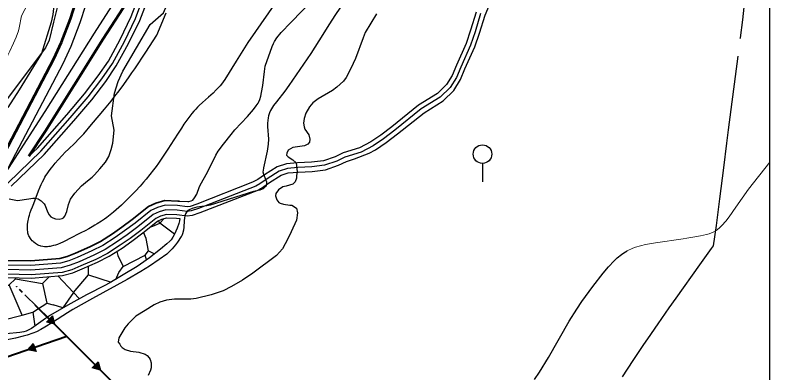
# Model space of a CAD drawing. Extents: x -64005 to -55000, y -89025 to -80000.
# Drawn here: x -56631 to -55000, y -85720 to -84948 of the extents above; entities that cross this region are included whole.
import ezdxf

# ---------------------------------------------------------------- set-up
doc = ezdxf.new("R2010")
doc.units = 0
doc.header["$LTSCALE"] = 32
for name, pattern in [('DASH_DOUBLE_DOT', [9.2, 5, -1.2, 0.3, -1.2, 0.3, -1.2]), ('DOT_DASHED', [7.7, 5, -1.2, 0.3, -1.2]), ('LONG_DASHED', [7.5, 6, -1.5])]:
    doc.linetypes.add(name, pattern=pattern)
for name, color, linetype, lineweight in [('1', 7, 'Continuous', 25), ('18', 7, 'Continuous', 25), ('19', 7, 'Continuous', 25), ('2', 7, 'Continuous', 25), ('24', 7, 'Continuous', 25), ('32', 7, 'Continuous', 25), ('39', 7, 'LONG_DASHED', 25), ('53', 7, 'DASH_DOUBLE_DOT', 25), ('6', 7, 'Continuous', 25), ('8', 7, 'Continuous', 25)]:
    doc.layers.add(name, color=color, linetype=linetype, lineweight=lineweight)

msp = doc.modelspace()

# ---------------------------------------------------------------- hatches: boundary and pattern name
at = {"layer": '18'}
for points in [[(-56550.27, -85597.06), (-56545.35, -85614.9), (-56563.26, -85610.24)], [(-56585.61, -85674.16), (-56603.75, -85670.56), (-56591.56, -85656.65)], [(-56451.01, -85695.9), (-56446.24, -85713.78), (-56464.11, -85708.97)]]:
    msp.add_hatch(color=256, dxfattribs=at).paths.add_polyline_path(points)

# ---------------------------------------------------------------- linework, layer by layer
at = {"layer": '1'}
for points in [[(-56338.65, -84968.12), (-56309.99, -84942.82), (-56303.24, -84926.8), (-56302.4, -84906.56), (-56300.71, -84884.63), (-56295.65, -84860.18), (-56284.7, -84824.76), (-56272.05, -84800.3), (-56247.6, -84758.14), (-56211.36, -84705.85), (-56191.12, -84681.4)], [(-56637.53, -84884.68), (-56623.35, -84874.65), (-56606.92, -84865.12), (-56591.54, -84857.93), (-56584.3, -84856.74), (-56573.61, -84858.6), (-56566.96, -84861.9), (-56561.33, -84866.3), (-56553.83, -84875.66), (-56550.01, -84886.35), (-56547.87, -84902.06), (-56547.21, -84914.81), (-56547.92, -84933.99), (-56549.5, -84946.71), (-56552.94, -84963.38), (-56574.05, -85031.04), (-56622.08, -85109.25), (-56646.16, -85147.09)], [(-55850.03, -84945.5), (-55874.67, -84985.59), (-55878.84, -84996.86), (-55895.45, -85041.78), (-55905.34, -85063.37), (-55915.61, -85082.38), (-55921.25, -85090.28), (-55935.42, -85103.49), (-55945.2, -85110.33), (-55975.94, -85128.42), (-55987.42, -85137.6), (-55994.86, -85145.86), (-56002.62, -85159.26), (-56006.59, -85170.76), (-56007.71, -85181.18), (-56006.59, -85189.4), (-56004.8, -85193.89), (-55996.54, -85206.51), (-55994.13, -85215.32), (-55995.12, -85222.14), (-55998.74, -85226.51), (-56005.42, -85229.94), (-56031.1, -85233.73), (-56040.75, -85239.3), (-56043.9, -85246.06), (-56044.67, -85250.06), (-56040.75, -85253.99), (-56030.58, -85260.2), (-56023.81, -85266.98), (-56021.55, -85286.19), (-56022.68, -85294.1), (-56022.68, -85299.75), (-56025.5, -85307.66), (-56031.15, -85312.75), (-56045.34, -85316.85), (-56052.18, -85318.61), (-56061.49, -85325.25), (-56067.21, -85333.19), (-56068.16, -85337.81), (-56065.61, -85346.72), (-56061.21, -85352.36), (-56058.24, -85354.02), (-56050.85, -85355.89), (-56037.42, -85358.13), (-56033.04, -85358.16), (-56022.68, -85364.73), (-56020.98, -85374.9), (-56023.02, -85390.81), (-56026.19, -85398.56), (-56039.06, -85425.19), (-56047.63, -85441.81), (-56053.16, -85452.51), (-56065.76, -85466.58), (-56117.28, -85505.12), (-56139.72, -85519.84), (-56163.15, -85533.46), (-56181.65, -85542.75), (-56207.49, -85551.82), (-56239.61, -85559.45), (-56251.13, -85560.65), (-56286.2, -85561.26), (-56303.52, -85563.2), (-56318.38, -85567.65)], [(-56601, -85344.33), (-56592.14, -85342.91), (-56587.48, -85343.04), (-56580.8, -85344.72), (-56574.19, -85348.82), (-56568.03, -85354.87), (-56565.59, -85358.89), (-56560.55, -85372.48), (-56557.35, -85378.78), (-56553.47, -85382.92), (-56549.58, -85385.39), (-56543.55, -85387.65), (-56535.63, -85388.48), (-56529.2, -85386.94), (-56526.56, -85385.25), (-56523.34, -85381.67), (-56519.29, -85371.93), (-56515.19, -85356.45), (-56510.92, -85345.36), (-56501.93, -85331.94), (-56487.22, -85316.71), (-56474.68, -85305.47), (-56463.99, -85297.91), (-56459.09, -85292.66), (-56447.69, -85279.97), (-56435.71, -85265.32), (-56428.4, -85253), (-56423.5, -85238.3), (-56420.01, -85224.64), (-56416.92, -85196.39), (-56422.61, -85165.67), (-56416.06, -85116.11), (-56408.16, -85091.25), (-56397.99, -85068.65), (-56338.65, -84968.12)], [(-56643.86, -85344.33), (-56625.52, -85347.77), (-56601, -85344.33)], [(-56318.38, -85567.65), (-56330.56, -85573.23), (-56349.59, -85585.03), (-56369.62, -85597.51), (-56386.46, -85614.36), (-56393.6, -85622.6), (-56406.77, -85644.01), (-56407.94, -85653.77), (-56404.46, -85657.97), (-56402.19, -85662.23), (-56399.18, -85665.46), (-56393.3, -85669.34), (-56381.85, -85672.96), (-56363.15, -85675.03), (-56349.98, -85679.53), (-56345.25, -85682.83), (-56341.2, -85687.49), (-56339.33, -85690.9), (-56337.04, -85698.21), (-56336.67, -85708.98), (-56337.95, -85714.25), (-56343.32, -85725.84)]]:
    msp.add_lwpolyline(points, dxfattribs=at)
at = {"layer": '18'}
for p, q in [((-56609.45, -85551.72), (-56556.76, -85603.65)), ((-56509.82, -85650.07), (-56457.56, -85702.44))]:
    msp.add_line(p, q, dxfattribs=at)
at = {"layer": '18', "linetype": 'DOT_DASHED', "lineweight": 40}
for points in [[(-60219.71, -81521.05), (-59978.44, -81794.82), (-59646.58, -82111.37), (-59468.07, -82280.13), (-59415, -82487.84), (-59283.25, -82645.5), (-59128.86, -82841.58), (-58714.75, -83353.72), (-58581.73, -83517.45), (-58506.34, -83610.82), (-58347.94, -83807.01), (-58247.59, -83933.66), (-58191.9, -84001.28), (-58164.58, -84034.46), (-58137.14, -84068.11), (-57960.33, -84286.53), (-57797.76, -84487.35), (-57624.25, -84702.51), (-57366.28, -84880.22), (-57249.59, -84960.27), (-57114.47, -85053.89), (-56518.68, -85641.19), (-56404.54, -85755.57)], [(-56518.68, -85641.19), (-56542.2, -85649.64), (-56829.62, -85747.32), (-56906.3, -85816.09), (-56954.46, -85889.69)]]:
    msp.add_lwpolyline(points, dxfattribs=at)
at = {"layer": '18'}
for points in [[(-56550.27, -85597.06), (-56545.35, -85614.9), (-56563.26, -85610.24)], [(-56585.61, -85674.16), (-56603.75, -85670.56), (-56591.56, -85656.65)], [(-56451.01, -85695.9), (-56446.24, -85713.78), (-56464.11, -85708.97)]]:
    msp.add_lwpolyline(points, close=True, dxfattribs=at)
msp.add_lwpolyline([(-56518.68, -85641.19), (-56542.2, -85649.64), (-56588.58, -85665.4)], dxfattribs=at)
for centre in [(-56627.25, -85534.16), (-56527.55, -85632.45), (-56627.42, -85678.6)]:
    msp.add_circle(centre, 0.5, dxfattribs=at)
at = {"layer": '19'}
for p, q in [((-56286.49, -85420.78), (-56317.94, -85396.62)), ((-56342.6, -85456.96), (-56329.55, -85463.05)), ((-56346.76, -85476.23), (-56349.63, -85466.22)), ((-56472.5, -85508.51), (-56423.39, -85524.37)), ((-56504.65, -85546.85), (-56491.67, -85559.97)), ((-56592.58, -85589), (-56588.38, -85619.39)), ((-56527.98, -85579.45), (-56527.99, -85580.13))]:
    msp.add_line(p, q, dxfattribs=at)
for points in [[(-56743.8, -85512.94), (-56701.41, -85513.31), (-56648.29, -85514.22), (-56596.06, -85515.25), (-56528.09, -85510.02), (-56506.06, -85504), (-56486.03, -85495.71), (-56453.13, -85481.32), (-56427.71, -85468.3), (-56399.82, -85450.52), (-56378.42, -85435.67), (-56355.06, -85418.13), (-56323.39, -85392.77), (-56313.95, -85388.47), (-56302.98, -85385.23), (-56281.81, -85386.1), (-56274.99, -85386.85)], [(-56274.99, -85386.85), (-56275.55, -85391.98), (-56276.73, -85397.42), (-56280.95, -85407.89), (-56286.55, -85420.92), (-56289.86, -85427.11), (-56293.88, -85432.85), (-56296.25, -85435.5), (-56302.81, -85441.68), (-56316.65, -85452.9), (-56340.43, -85471.62), (-56352.66, -85480.52), (-56367.27, -85490.25), (-56397.08, -85508.73), (-56422.34, -85523.78), (-56435.18, -85530.94), (-56476.29, -85551.65), (-56516.8, -85573.55), (-56554.62, -85595.77), (-56564.98, -85602.53), (-56584.99, -85617.12), (-56595.38, -85624.08), (-56600.83, -85627.28), (-56607.18, -85630.12), (-56611.58, -85631.45), (-56620.63, -85632.98), (-56649.74, -85635.68)], [(-56309.06, -85387.03), (-56317.94, -85396.62), (-56321.35, -85391.84)], [(-56339.65, -85405.79), (-56333.34, -85403.65), (-56317.94, -85396.62)], [(-56411.29, -85457.83), (-56409.09, -85466.65), (-56397.63, -85490.45), (-56349.63, -85466.22), (-56342.6, -85456.96), (-56347.88, -85430.08), (-56353.2, -85416.64)], [(-56504.65, -85546.85), (-56472.5, -85508.51), (-56472.5, -85489.79)], [(-56412.95, -85518.18), (-56406.45, -85503.23), (-56397.63, -85490.45)], [(-56677.98, -85545.52), (-56643.62, -85529.66), (-56629.98, -85517.33), (-56630.61, -85514.57)], [(-56629.98, -85517.33), (-56571.45, -85527.47), (-56556.28, -85512.19)], [(-56538.5, -85510.82), (-56504.65, -85546.85), (-56527.98, -85579.45), (-56548.89, -85573.26)], [(-56706.16, -85567.56), (-56697.35, -85581.66), (-56657.73, -85605.89), (-56615.45, -85595.31), (-56643.62, -85529.66)], [(-56571.45, -85527.47), (-56562.2, -85569.32), (-56548.89, -85573.26)], [(-56615.45, -85595.31), (-56592.58, -85589), (-56562.2, -85569.32)]]:
    msp.add_lwpolyline(points, dxfattribs=at)
at = {"layer": '2', "lineweight": 53}
msp.add_line((-56601.02, -85252.71), (-56566.13, -85199.1), dxfattribs=at)
at = {"layer": '2'}
for points in [[(-56651.87, -85289.02), (-56527.07, -85052.14), (-56510.02, -85014.87), (-56489.94, -84963.67), (-56477.82, -84926.22), (-56466.26, -84885.26), (-56457.93, -84844.77), (-56452.81, -84813.86), (-56448.08, -84776.32), (-56445.05, -84736.22), (-56443.72, -84695.07), (-56444.68, -84654.87), (-56451.32, -84585.75), (-56460.81, -84531.9), (-56470.09, -84492.17), (-56485.26, -84441.35), (-56499.67, -84401.82), (-56515.41, -84363.33), (-56538.73, -84316.5), (-56562.24, -84276.4), (-56583.28, -84243.79), (-56608.11, -84209.47), (-56649.44, -84159.51), (-56687.54, -84119.88)], [(-56651.87, -85289.02), (-56565.58, -85155.95), (-56459.47, -84987.2), (-56353.21, -84821.87)], [(-56275.95, -85349.52), (-56257.72, -85349.89), (-56255.18, -85349.89), (-56250.44, -85348.43), (-56247.17, -85347.34), (-56243.16, -85342.6), (-56238.55, -85334.41), (-56232.7, -85317.51), (-56228.35, -85309.82), (-56218.38, -85291.71), (-56207.41, -85271.39), (-56196.85, -85249.85), (-56191.88, -85241.69), (-56180.6, -85226.26), (-56164.3, -85205.75), (-56155.81, -85195.78), (-56128.78, -85166.5), (-56115.87, -85151.5), (-56109.68, -85143.67), (-56105.83, -85137.99), (-56104.17, -85135), (-56102.04, -85130.34), (-56099.75, -85123.03), (-56098.14, -85115.33), (-56095.68, -85099.86), (-56091.95, -85069.78), (-56090.75, -85058.35), (-56075.76, -85016.06), (-56072.93, -85009.34), (-56070.65, -85005.06), (-56065.32, -84996.9), (-56055.88, -84985.47), (-56035.08, -84964.05), (-55962.95, -84888.97)], [(-55508.72, -85734.3), (-55498.24, -85718.77), (-55478.46, -85686.94), (-55433.8, -85608.17), (-55417.61, -85582.79), (-55406.21, -85566.31), (-55382.41, -85533.73), (-55360.6, -85504.77), (-55349.01, -85490.84), (-55336.58, -85477.86), (-55329.98, -85471.86), (-55320.69, -85464.5), (-55315.82, -85461.13), (-55308.19, -85456.5)]]:
    msp.add_lwpolyline(points, dxfattribs=at)
at = {"layer": '2', "lineweight": 53}
for points in [[(-56671.3, -85277.64), (-56547.27, -85042.21), (-56530.74, -85006.08), (-56511.14, -84956.09), (-56499.36, -84919.7), (-56488.13, -84879.93), (-56480.06, -84840.66), (-56475.08, -84810.61), (-56470.47, -84774.06), (-56467.52, -84735.01), (-56466.23, -84694.98), (-56467.15, -84656.22), (-56473.63, -84588.78), (-56482.86, -84536.41), (-56491.85, -84497.95), (-56506.63, -84448.43), (-56520.66, -84409.93), (-56535.92, -84372.62), (-56558.53, -84327.22), (-56581.41, -84288.19), (-56601.86, -84256.49), (-56625.91, -84223.25), (-56666.24, -84174.5)], [(-56566.13, -85199.1), (-56440.48, -84999.27), (-56371.72, -84892.29)]]:
    msp.add_lwpolyline(points, dxfattribs=at)
at = {"layer": '2', "lineweight": 13}
for points in [[(-56483.26, -84671.54), (-56486.78, -84675.85), (-56498.46, -84690.96), (-56507.03, -84702.92), (-56511.01, -84709.08), (-56516.43, -84718.62), (-56520.99, -84728.6), (-56522.89, -84733.78), (-56524.27, -84738.45), (-56526.21, -84747.94), (-56528.86, -84767.14), (-56530.74, -84776.62), (-56537.13, -84801.71), (-56540.74, -84814.15), (-56547.32, -84832.55), (-56554.4, -84847.54), (-56559.77, -84857.14), (-56571.5, -84875.77), (-56579.79, -84886.79), (-56591.15, -84901.2), (-56595.92, -84908.98), (-56616.86, -84949.19)], [(-56867.32, -85316.9), (-56842.58, -85283.15), (-56817.26, -85248.6), (-56803.01, -85230.37), (-56772.77, -85195.28), (-56737.88, -85155.94), (-56717.96, -85131.7), (-56708.55, -85121.95), (-56688.05, -85103.99), (-56678.56, -85094.25), (-56674.36, -85088.86), (-56670.55, -85083.19), (-56663.7, -85071.49), (-56657.62, -85059.41), (-56646.44, -85034.68), (-56642.37, -85026), (-56633.98, -85008.73), (-56628.22, -84995.63), (-56623.65, -84982.17), (-56622.01, -84975.24), (-56616.86, -84949.19)], [(-55308.19, -85456.5), (-55295.97, -85450.64), (-55290.68, -85448.65), (-55280, -85445.49), (-55269.23, -85443.15), (-55247.47, -85439.59), (-55187.91, -85430.45), (-55179.47, -85429.18), (-55162.62, -85426.72), (-55150.02, -85424.53), (-55137.49, -85421.67), (-55131.25, -85419.89), (-55122.9, -85416.52), (-55117.74, -85413.59), (-55114.46, -85411.37), (-55108.25, -85406.36), (-55103.87, -85402.17), (-55095.71, -85392.95), (-55088.17, -85382.99), (-55074.1, -85362.73), (-55046.24, -85323.34), (-55000.39, -85265.56)]]:
    msp.add_lwpolyline(points, dxfattribs=at)
at = {"layer": '24'}
msp.add_line((-55000.18, -87240.01), (-55000.49, -84341.86), dxfattribs=at)
for points in [[(-55949.2, -84756.24), (-55953.12, -84761.56), (-55956.73, -84766.08), (-55963.3, -84773.79), (-55973.27, -84785.29), (-55978.05, -84791.18), (-55980.34, -84794.2), (-55982.55, -84797.28), (-56055.22, -84902.11), (-56127.89, -85006.93)], [(-56532.61, -84902.41), (-56548.06, -84963.47), (-56557.25, -85002.35), (-56564.77, -85018.65)], [(-55928.12, -84930.85), (-55940.13, -84948.75), (-55951.72, -84966.93), (-55974.43, -85003.58), (-55991.84, -85030.85), (-56039.47, -85100.04), (-56048.25, -85111.94), (-56066.44, -85135.23), (-56072.22, -85143.34), (-56078.95, -85154.06), (-56081.45, -85159.18), (-56083.41, -85165.05), (-56084.43, -85169.86), (-56085.36, -85181.01), (-56085.23, -85188.61), (-56083.56, -85215.51), (-56083.98, -85226.79), (-56086.46, -85241.54), (-56094.06, -85277.49), (-56095.13, -85283.48), (-56095.28, -85286.11), (-56094.19, -85291.46), (-56089.57, -85302.32), (-56087.81, -85307.68), (-56087.43, -85311.17), (-56087.58, -85312.89), (-56088.32, -85315.41), (-56089.78, -85317.87), (-56093.39, -85321.41), (-56095.15, -85322.66), (-56098.74, -85324.53), (-56102.43, -85325.78), (-56115.62, -85328.77), (-56209.66, -85357.78), (-56216.68, -85359.27), (-56238.03, -85362.74), (-56248.53, -85365.55), (-56255.01, -85368.3), (-56257.4, -85369.94), (-56260.52, -85373.35), (-56262.35, -85376.6), (-56263.94, -85381.21), (-56264.79, -85385.25), (-56265.54, -85391.73), (-56266.41, -85405.35), (-56267.14, -85412.03), (-56268.99, -85419.79), (-56270.82, -85423.95), (-56271.99, -85425.86), (-56280.15, -85437.87), (-56284.39, -85443.84), (-56291.24, -85452.41), (-56296.27, -85457.7), (-56303.27, -85463.6), (-56319.74, -85475.37), (-56340.5, -85489.42), (-56359.44, -85501.48), (-56388.47, -85518.62), (-56463.34, -85559.5), (-56506.24, -85583.34), (-56517.29, -85590.09), (-56549.9, -85611.24), (-56566.52, -85621.57), (-56575.05, -85626.49), (-56584.73, -85631.28), (-56592.71, -85634.48), (-56604.96, -85638.46), (-56613.27, -85640.73), (-56630.05, -85644.83), (-56647.6, -85648.69)], [(-56324.71, -84991.59), (-56304.42, -84943.11)], [(-56576.76, -85445.96), (-56579.71, -85444.83), (-56582.63, -85443.4), (-56584.53, -85442.29), (-56587.01, -85440.63), (-56590.18, -85438.13), (-56591.89, -85436.57), (-56593.76, -85434.69), (-56595.75, -85432.41), (-56597.82, -85429.66), (-56599.87, -85426.38), (-56600.81, -85424.58), (-56601.69, -85422.63), (-56602.48, -85420.52), (-56603.14, -85418.25), (-56603.62, -85415.82), (-56604.09, -85411.41), (-56604.24, -85406.95), (-56604.16, -85403.96), (-56603.87, -85399.96), (-56603.17, -85394.6), (-56602.63, -85391.53), (-56601.88, -85388.02), (-56600.9, -85384.01), (-56599.62, -85379.44), (-56597.98, -85374.24), (-56595.93, -85368.35), (-56593.45, -85361.69), (-56590.53, -85354.24), (-56580.16, -85327.19), (-56576.51, -85318.29), (-56574.28, -85313.27), (-56571.58, -85307.61), (-56568.23, -85301.24), (-56566.32, -85297.9), (-56564.16, -85294.38), (-56561.72, -85290.68), (-56556.92, -85283.93), (-56551.97, -85277.38), (-56548.59, -85273.12), (-56543.98, -85267.54), (-56537.67, -85260.25), (-56528.98, -85250.72), (-56522.39, -85243.88), (-56515.65, -85237.22), (-56502, -85224.07), (-56493.03, -85215.18), (-56488.03, -85209.98), (-56482.49, -85203.86), (-56465.56, -85184.31), (-56448.84, -85164.57), (-56437.85, -85151.29), (-56423.44, -85133.4), (-56415.34, -85123.07), (-56406.23, -85111.16), (-56396.02, -85097.4), (-56384.64, -85081.48), (-56378.7, -85072.89), (-56372.49, -85063.65), (-56348.6, -85027.62), (-56324.71, -84991.59)], [(-56564.77, -85018.65), (-56663.36, -85148.7)], [(-56127.89, -85006.93), (-56152.95, -85047.08), (-56178, -85087.22), (-56181.37, -85092.28), (-56185.02, -85097.13)], [(-56185.02, -85097.13), (-56187.58, -85100.26), (-56191.15, -85104.31), (-56196.14, -85109.54), (-56203.1, -85116.26), (-56212.74, -85124.94), (-56225.74, -85136.4), (-56233, -85143.08), (-56236.76, -85146.74), (-56240.66, -85150.73), (-56244.66, -85155.11), (-56248.71, -85159.95), (-56255.44, -85168.67), (-56261.93, -85177.58), (-56266.14, -85183.6), (-56271.63, -85191.73), (-56278.81, -85202.69), (-56288.2, -85217.44), (-56300.69, -85237.18), (-56307.94, -85248.4), (-56316.45, -85261.07), (-56321.13, -85267.73), (-56326.24, -85274.76), (-56331.86, -85282.14), (-56339.81, -85292.12), (-56347.91, -85301.92), (-56353.39, -85308.34), (-56360.83, -85316.79), (-56370.97, -85327.84), (-56376.89, -85334.06), (-56383.77, -85341.08), (-56391.8, -85348.99), (-56401.2, -85357.91), (-56412.26, -85367.93), (-56418.29, -85373.22), (-56425.41, -85379.11), (-56432.68, -85384.65), (-56437.62, -85388.18), (-56444.29, -85392.69), (-56453.34, -85398.41), (-56458.58, -85401.54), (-56464.63, -85405.02), (-56471.61, -85408.9), (-56479.66, -85413.21), (-56488.93, -85418.05), (-56513.9, -85430.88), (-56520.79, -85434.42), (-56527.94, -85437.9), (-56532.81, -85440.09), (-56539.41, -85442.75), (-56543.21, -85444.09), (-56547.57, -85445.41), (-56552.56, -85446.63), (-56555.22, -85447.12), (-56558.04, -85447.52), (-56561.04, -85447.79), (-56564.22, -85447.89), (-56567.58, -85447.76), (-56571.13, -85447.33), (-56574.86, -85446.52), (-56576.76, -85445.96)]]:
    msp.add_lwpolyline(points, dxfattribs=at)
at = {"layer": '32'}
msp.add_line((-55621.12, -85267.94), (-55621.12, -85307.94), dxfattribs=at)
msp.add_circle((-55621.12, -85247.94), 20, dxfattribs=at)
at = {"layer": '39', "linetype": 'Continuous'}
msp.add_lwpolyline([(-56690.51, -85348.62), (-56645.7, -85309.93), (-56575.41, -85241.81), (-56511.69, -85169.75), (-56473.04, -85124.24), (-56443.1, -85085.18), (-56420.74, -85052.38), (-56394.59, -85004.97), (-56370.72, -84955.3), (-56356.7, -84918.71), (-56354.26, -84911.25)], dxfattribs=at)
at = {"layer": '39'}
for points in [[(-55625.04, -84944.84), (-55637.18, -84983.8), (-55646.82, -85013.12), (-55668.18, -85060.04), (-55677.39, -85082.65), (-55690.79, -85104.01), (-55712.16, -85124.96), (-55753.21, -85150.51), (-55810.58, -85196.59), (-55834.88, -85215.02), (-55857.07, -85230.11), (-55883.05, -85243.5), (-55918.23, -85254.41), (-55935.82, -85262.79), (-55962.2, -85272), (-55989.84, -85275.37), (-56020, -85276.62), (-56042.62, -85278.72), (-56060.63, -85284.58), (-56086.6, -85300.92), (-56102.39, -85312.01)], [(-56102.39, -85312.01), (-56110.6, -85316.91), (-56234.75, -85365.44), (-56250.57, -85370.49), (-56258.98, -85371.5), (-56280.53, -85369.14), (-56305.1, -85368.13), (-56319.91, -85372.51), (-56332.36, -85378.18), (-56365.48, -85404.7), (-56388.37, -85421.88), (-56409.24, -85436.36), (-56436.17, -85453.53), (-56460.42, -85465.95), (-56492.69, -85480.07), (-56511.57, -85487.88), (-56531.01, -85493.19), (-56596.55, -85498.23), (-56647.98, -85497.22), (-56701.19, -85496.31), (-56738.41, -85495.99)]]:
    msp.add_lwpolyline(points, dxfattribs=at)
at = {"layer": '53'}
msp.add_lwpolyline([(-55318.46, -85728.18), (-55295.37, -85693.54), (-55272.46, -85658.99), (-55263.92, -85646.49), (-55241.78, -85614.27), (-55217.53, -85579.73), (-55202.63, -85559.02), (-55151.38, -85486.78), (-55126.18, -85451.45), (-55122.27, -85445.61), (-55115.58, -85401.63), (-55108.53, -85344.77), (-55100.05, -85277.52), (-55093.48, -85224.35), (-55089.78, -85195.5), (-55063.8, -84996.67), (-55059.02, -84958.32), (-55040.48, -84793)], dxfattribs=at)
at = {"layer": '6'}
for points in [[(-56601.02, -85252.71), (-56582.65, -85234.9), (-56519.25, -85163.2), (-56480.82, -85117.96), (-56451.21, -85079.32), (-56429.27, -85047.14), (-56403.48, -85000.39), (-56379.91, -84951.34), (-56366.13, -84915.37), (-56353.04, -84875.33), (-56342.98, -84836.55), (-56335.89, -84797.27), (-56329.54, -84753.49), (-56326.55, -84704.65), (-56325.81, -84652.74), (-56331.04, -84598.33), (-56340.39, -84545.8), (-56353.51, -84493.69), (-56365.81, -84453.81), (-56386.33, -84404.19), (-56418.16, -84342.09), (-56439.74, -84307.65)], [(-56638.95, -85317.31), (-56568.17, -85248.72), (-56504.13, -85176.3), (-56465.26, -85130.52), (-56434.99, -85091.04), (-56412.21, -85057.62), (-56385.7, -85009.55), (-56361.53, -84959.26), (-56347.27, -84922.05)]]:
    msp.add_lwpolyline(points, dxfattribs=at)
at = {"layer": '6', "lineweight": 35}
msp.add_lwpolyline([(-56275.95, -85349.52), (-56279.03, -85349.18), (-56307.6, -85348.01), (-56326.93, -85353.73), (-56342.92, -85361.02), (-56377.74, -85388.9), (-56400.07, -85405.66), (-56420.32, -85419.7), (-56446.13, -85436.15), (-56469, -85447.87), (-56500.53, -85461.67), (-56518.05, -85468.92), (-56534.45, -85473.39), (-56597.13, -85478.21), (-56647.62, -85477.22)], dxfattribs=at)
at = {"layer": '8'}
for points in [[(-56100.36, -85322.8), (-56081.06, -85309.25), (-56056.36, -85293.71), (-56040.59, -85288.57), (-56019.33, -85286.6), (-55989.03, -85285.34), (-55959.92, -85281.8), (-55932.01, -85272.05), (-55914.58, -85263.74), (-55897.51, -85258.45), (-55865.87, -85245.89), (-55851.95, -85238.72), (-55829.04, -85223.14), (-55804.43, -85204.47), (-55747.42, -85158.68), (-55705.94, -85132.86), (-55682.95, -85110.32), (-55668.46, -85087.23), (-55659, -85064), (-55637.49, -85016.76), (-55627.66, -84986.85), (-55615.63, -84948.26), (-55587.94, -84881.68)], [(-56100.36, -85322.8), (-56104.88, -85325.37), (-56231.39, -85374.86), (-56248.43, -85380.31), (-56258.93, -85381.57), (-56281.28, -85379.12), (-56303.85, -85378.19), (-56316.4, -85381.9), (-56327.08, -85386.76), (-56359.35, -85412.6), (-56382.52, -85429.99), (-56403.7, -85444.69), (-56431.19, -85462.22), (-56456.13, -85474.99), (-56488.77, -85489.27), (-56508.33, -85497.36), (-56529.29, -85503.09), (-56596.26, -85508.24), (-56648.16, -85507.22), (-56701.32, -85506.31), (-56740.57, -85505.97), (-56744.32, -85505.13)]]:
    msp.add_lwpolyline(points, dxfattribs=at)
at = {"layer": '8', "linetype": 'LONG_DASHED'}
for points in [[(-55634.45, -84941.43), (-55646.7, -84980.75), (-55656.15, -85009.48), (-55677.36, -85056.08), (-55686.32, -85078.07), (-55698.63, -85097.7), (-55718.38, -85117.05), (-55759, -85142.34), (-55816.73, -85188.71), (-55840.72, -85206.9), (-55862.19, -85221.5), (-55886.85, -85234.21), (-55921.88, -85245.07), (-55939.63, -85253.53), (-55964.48, -85262.2), (-55990.65, -85265.39), (-56020.67, -85266.64), (-56044.65, -85268.87), (-56064.9, -85275.45), (-56092.14, -85292.59), (-56106.25, -85302.5)], [(-56106.25, -85302.5), (-56117.69, -85308.44), (-56238.11, -85356.02), (-56252.71, -85360.67), (-56259.03, -85361.43), (-56279.78, -85359.16), (-56306.35, -85358.07), (-56323.42, -85363.12), (-56337.64, -85369.6), (-56371.61, -85396.8), (-56394.22, -85413.77), (-56414.78, -85428.03), (-56441.15, -85444.84), (-56464.71, -85456.91), (-56496.61, -85470.87), (-56514.81, -85478.4), (-56532.73, -85483.29), (-56596.84, -85488.22), (-56647.8, -85487.22), (-56701.06, -85486.31), (-56731.94, -85486.04)]]:
    msp.add_lwpolyline(points, dxfattribs=at)

doc.saveas('drawing.dxf')
